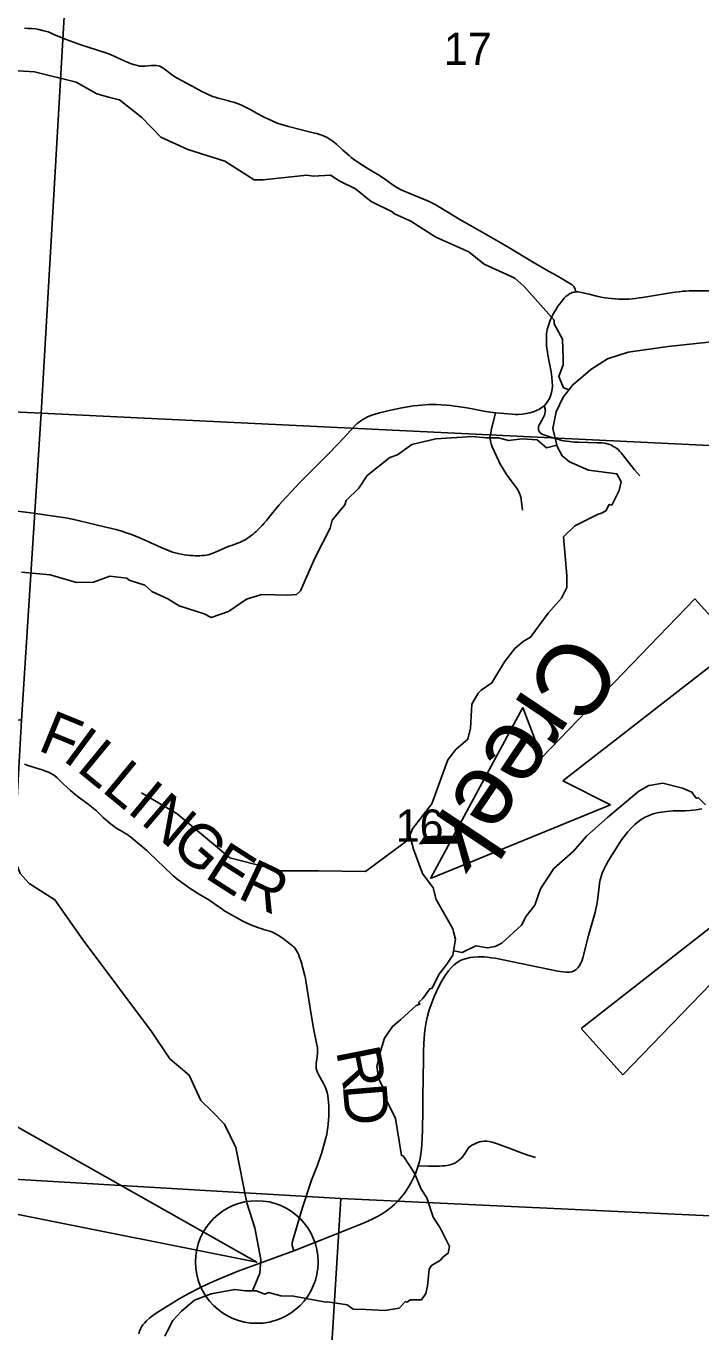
# Model space of a CAD drawing. Extents: x 396.2 to 468.4, y 232.6 to 279.1.
# Drawn here: x 418.195 to 419.072, y 267.141 to 268.838 of the extents above; entities that cross this region are included whole.
import ezdxf

# ---------------------------------------------------------------- set-up
doc = ezdxf.new("R2010")
doc.units = 0
for name, color, linetype in [('GM_X_County_Road', 7, 'Continuous'), ('GM_X_Minor_River', 7, 'Continuous'), ('GM_X_Minor_River_Text', 7, 'Continuous'), ('GM_X_Section', 7, 'Continuous'), ('GM_X_Section_Text', 7, 'Continuous'), ('GM_X_State_Route', 7, 'Continuous'), ('GM_X_Township_Road', 7, 'Continuous'), ('GM_X_Township_Road_Text', 7, 'Continuous'), ('SH_Text', 7, 'Continuous'), ('TX_P_1', 7, 'Continuous')]:
    doc.layers.add(name, color=color, linetype=linetype)

msp = doc.modelspace()

# ---------------------------------------------------------------- linework, layer by layer
at = {"layer": 'GM_X_County_Road'}
for points in [[(418.1932, 268.8355), (418.198, 268.8354), (418.2027, 268.8352), (418.2075, 268.8346), (418.2119, 268.8338), (418.2165, 268.8328), (418.22, 268.8319), (418.2238, 268.8307), (418.2277, 268.8291), (418.2313, 268.8276), (418.2475, 268.8208), (418.2665, 268.8138), (418.3001, 268.8031), (418.3022, 268.8022), (418.3048, 268.8013), (418.3235, 268.7928), (418.3278, 268.791), (418.3319, 268.7894), (418.3363, 268.7879), (418.3398, 268.787), (418.3432, 268.7864), (418.3464, 268.7862), (418.3493, 268.7863), (418.3573, 268.787), (418.36, 268.7872), (418.3622, 268.7873), (418.3647, 268.7871), (418.3668, 268.7868), (418.369, 268.7862), (418.3705, 268.7855), (418.3721, 268.7846), (418.3747, 268.7827), (418.3837, 268.7757), (418.3885, 268.7724), (418.3973, 268.7675), (418.4108, 268.7603), (418.4157, 268.7576), (418.4234, 268.7535), (418.4274, 268.7515), (418.4316, 268.7496), (418.4347, 268.7482), (418.4376, 268.747), (418.441, 268.7458), (418.4446, 268.7447), (418.4567, 268.7416), (418.4607, 268.7405), (418.4645, 268.7395), (418.4685, 268.7382), (418.4742, 268.736), (418.4787, 268.7338), (418.488, 268.7289), (418.4944, 268.7251), (418.5054, 268.7194), (418.5148, 268.7151), (418.5215, 268.7123), (418.5271, 268.7104), (418.5318, 268.7091), (418.5363, 268.7078), (418.553, 268.7036), (418.5699, 268.6994), (418.5731, 268.6986), (418.5764, 268.6976), (418.5796, 268.6965), (418.5827, 268.6952), (418.5863, 268.6935), (418.5892, 268.6918), (418.5916, 268.6903), (418.5939, 268.6887), (418.5991, 268.6845), (418.6069, 268.6773), (418.6152, 268.67), (418.6178, 268.6677), (418.6205, 268.6656), (418.6289, 268.6598), (418.6384, 268.6538), (418.6512, 268.6461), (418.6538, 268.6444), (418.6562, 268.6429), (418.6585, 268.6414), (418.6608, 268.6398), (418.6723, 268.6314), (418.6742, 268.6301), (418.676, 268.6291), (418.6835, 268.6253), (418.6989, 268.6186), (418.7158, 268.6116), (418.7189, 268.6103), (418.7224, 268.6087), (418.7249, 268.6075), (418.7275, 268.6061), (418.7301, 268.6045), (418.7333, 268.6025), (418.7589, 268.5868), (418.772, 268.5794), (418.8029, 268.562), (418.8144, 268.5555), (418.8236, 268.5499), (418.8534, 268.532), (418.8708, 268.5217), (418.8873, 268.5124), (418.9025, 268.5034), (418.9046, 268.5021), (418.9057, 268.5012), (418.9064, 268.5004), (418.9069, 268.4997), (418.9076, 268.4986), (418.908, 268.4976), (418.9085, 268.4965), (418.9095, 268.493)], [(418.1733, 268.2093), (418.2013, 268.2055), (418.2432, 268.1996), (418.249, 268.1987), (418.2531, 268.1979), (418.2573, 268.197), (418.2647, 268.1953), (418.2753, 268.1928), (418.3062, 268.1854), (418.3117, 268.1839), (418.3167, 268.1825), (418.3209, 268.1813), (418.3254, 268.1798), (418.3297, 268.1782), (418.3333, 268.1769), (418.3372, 268.1754), (418.3409, 268.1739), (418.3448, 268.1723), (418.3487, 268.1706), (418.3526, 268.1688), (418.3706, 268.1607), (418.379, 268.157), (418.3823, 268.1557), (418.3856, 268.1546), (418.3889, 268.1536), (418.3928, 268.1526), (418.3968, 268.1518), (418.4007, 268.1511), (418.4046, 268.1506), (418.4085, 268.1502), (418.412, 268.15), (418.4151, 268.1498), (418.4182, 268.1498), (418.4211, 268.1498), (418.4237, 268.15), (418.4265, 268.1503), (418.429, 268.1507), (418.4317, 268.1512), (418.4345, 268.152), (418.4377, 268.1531), (418.4414, 268.1546), (418.4462, 268.1567), (418.457, 268.1614), (418.4602, 268.1626), (418.4636, 268.1638), (418.471, 268.1665), (418.4736, 268.1676), (418.476, 268.1687), (418.4782, 268.1698), (418.4807, 268.1711), (418.4831, 268.1726), (418.4855, 268.1743), (418.4878, 268.176), (418.4902, 268.1779), (418.4921, 268.1796), (418.4943, 268.1815), (418.4972, 268.1843), (418.4998, 268.1871), (418.502, 268.1893), (418.5041, 268.1918), (418.5076, 268.1959), (418.5157, 268.2062), (418.52, 268.2114), (418.5241, 268.2161), (418.5327, 268.2258), (418.5399, 268.2335), (418.5505, 268.2446), (418.5708, 268.2652), (418.5898, 268.2842), (418.6076, 268.3028), (418.6209, 268.3173), (418.6232, 268.3195), (418.6254, 268.3216), (418.6281, 268.3237), (418.6303, 268.3253), (418.6326, 268.3269), (418.6353, 268.3284), (418.6381, 268.3298), (418.641, 268.3312), (418.6443, 268.3325), (418.6486, 268.3338), (418.6546, 268.3356), (418.6601, 268.337), (418.6668, 268.3386), (418.6775, 268.3409), (418.6836, 268.3421), (418.6886, 268.3431), (418.6938, 268.344), (418.6988, 268.3448), (418.7043, 268.3453), (418.7088, 268.3458), (418.7139, 268.3462), (418.7181, 268.3464), (418.7226, 268.3465), (418.7282, 268.3463), (418.7346, 268.3459), (418.7409, 268.3455), (418.7468, 268.345), (418.7527, 268.3444), (418.7589, 268.3436), (418.765, 268.3426), (418.7705, 268.3416), (418.7769, 268.3404), (418.7835, 268.3391), (418.7898, 268.3379), (418.7957, 268.3369), (418.8051, 268.3357), (418.8266, 268.3337), (418.8305, 268.3336), (418.8346, 268.3336), (418.8399, 268.3339), (418.8451, 268.3346), (418.8498, 268.3356), (418.8544, 268.3369), (418.8584, 268.3385), (418.8625, 268.3406), (418.8658, 268.3428), (418.8682, 268.3448), (418.8715, 268.3483), (418.8733, 268.3509), (418.8753, 268.3542), (418.8768, 268.3577), (418.8781, 268.3619), (418.8789, 268.3663), (418.8791, 268.3701), (418.8789, 268.3762), (418.8784, 268.3817), (418.8779, 268.386), (418.8771, 268.391), (418.8733, 268.4108), (418.8726, 268.4149), (418.8719, 268.4194), (418.8715, 268.423), (418.8713, 268.4265), (418.8712, 268.4296), (418.8712, 268.4328), (418.8714, 268.4356), (418.8716, 268.4383), (418.872, 268.4412), (418.8724, 268.4439), (418.8731, 268.4466), (418.8739, 268.4492), (418.8747, 268.4517), (418.8759, 268.4547), (418.8768, 268.4571), (418.8778, 268.4595), (418.8792, 268.4621), (418.8805, 268.4646), (418.8819, 268.4671), (418.8834, 268.4697), (418.8862, 268.4741), (418.8881, 268.4767), (418.8904, 268.4797), (418.8925, 268.4824), (418.8944, 268.4845), (418.8967, 268.4867), (418.8994, 268.4889), (418.9007, 268.4898), (418.9021, 268.4906), (418.9033, 268.4912), (418.9049, 268.4919), (418.9064, 268.4924), (418.9077, 268.4927), (418.9095, 268.493)], [(418.9095, 268.493), (418.9109, 268.493), (418.9123, 268.493), (418.9145, 268.4927), (418.9168, 268.4922), (418.9268, 268.4897), (418.9366, 268.4874), (418.9424, 268.4861), (418.947, 268.4853), (418.9515, 268.4846), (418.9559, 268.4841), (418.9608, 268.4838), (418.965, 268.4835), (418.9692, 268.4834), (418.9739, 268.4834), (418.9786, 268.4835), (418.9826, 268.4839), (418.9869, 268.4844), (418.9916, 268.485), (418.9962, 268.4857), (419.0327, 268.4915), (419.0385, 268.4924), (419.0437, 268.4931), (419.0485, 268.4936), (419.0526, 268.4939), (419.0566, 268.4941), (419.106, 268.4943)]]:
    msp.add_lwpolyline(points, dxfattribs=at)
at = {"layer": 'GM_X_Minor_River'}
for points in [[(418.9008, 268.3657), (418.8936, 268.3681), (418.8875, 268.3829), (418.8932, 268.3981), (418.8931, 268.4069), (418.8924, 268.4312), (418.8814, 268.4513), (418.8814, 268.4563), (418.8424, 268.4999), (418.8303, 268.5105), (418.7902, 268.529), (418.7705, 268.5449), (418.7278, 268.5642), (418.6953, 268.585), (418.6741, 268.5945), (418.6707, 268.5968), (418.6438, 268.6104), (418.6234, 268.6267), (418.603, 268.6369), (418.5909, 268.6445), (418.5682, 268.6433), (418.5599, 268.6448), (418.5032, 268.6385), (418.4915, 268.6385), (418.4533, 268.6628), (418.4052, 268.6778), (418.3701, 268.6941), (418.3455, 268.7195), (418.3167, 268.7426), (418.3073, 268.7445), (418.3039, 268.7456), (418.2872, 268.7505), (418.2604, 268.7653), (418.2063, 268.7788), (418.1851, 268.7803)], [(418.817, 268.012), (418.8304, 268.0294), (418.8413, 268.0385), (418.8504, 268.0442), (418.8734, 268.0751), (418.8908, 268.0949), (418.898, 268.1086), (418.8979, 268.1241), (418.8934, 268.1743), (418.9081, 268.1888), (418.9387, 268.204), (418.9428, 268.2052), (418.9485, 268.2083), (418.953, 268.2166), (418.9561, 268.2155), (418.9659, 268.2345), (418.9685, 268.2459), (418.9628, 268.2562), (418.9258, 268.261), (418.9012, 268.272), (418.8917, 268.2799), (418.8853, 268.2921), (418.8796, 268.3153), (418.8838, 268.3369), (418.8932, 268.356), (418.9056, 268.372), (418.9219, 268.3857), (418.9291, 268.3921), (418.9506, 268.4059), (418.9774, 268.4143), (419.0296, 268.422), (419.0901, 268.4282)], [(418.8849, 268.2938), (418.8713, 268.2902), (418.8592, 268.3004), (418.8399, 268.3019), (418.8222, 268.2995), (418.8089, 268.3033), (418.7931, 268.3033), (418.7753, 268.3051), (418.7277, 268.302), (418.6963, 268.2947), (418.6778, 268.281), (418.668, 268.2775), (418.6385, 268.2543), (418.6275, 268.2379), (418.6109, 268.2215), (418.6094, 268.2162), (418.5928, 268.196), (418.5905, 268.1857), (418.5702, 268.1469), (418.5517, 268.1043), (418.5464, 268.0997), (418.5351, 268.0986), (418.5014, 268.0996), (418.4818, 268.0935), (418.4583, 268.0775), (418.4357, 268.0695), (418.4266, 268.0744), (418.3941, 268.0846), (418.3793, 268.094), (418.3585, 268.1035), (418.3494, 268.1118), (418.3317, 268.1171), (418.329, 268.1182), (418.326, 268.1209), (418.3041, 268.1235), (418.2829, 268.1155), (418.2606, 268.115), (418.2266, 268.1252), (418.1891, 268.1285)], [(418.6543, 267.5003), (418.6547, 267.503), (418.6611, 267.5227), (418.6713, 267.538), (418.6822, 267.5471), (418.7019, 267.5654), (418.7068, 267.5669), (418.7053, 267.5692), (418.7106, 267.5742), (418.7196, 267.5871), (418.723, 267.5879), (418.7313, 267.6054), (418.7419, 267.6191), (418.7498, 267.6305), (418.7532, 267.6514), (418.7506, 267.6609), (418.7498, 267.6647), (418.7282, 267.703), (418.724, 267.7182), (418.7104, 267.7368), (418.6987, 267.7683), (418.6937, 267.7862), (418.6971, 267.7949), (418.7224, 267.8273), (418.7432, 267.8844), (418.7537, 267.8981), (418.7692, 267.9114), (418.7726, 267.9258), (418.7745, 267.957), (418.7828, 267.9711), (418.7866, 267.9753), (418.8005, 267.9848), (418.817, 268.012)], [(418.4896, 267.1943), (418.4991, 267.2174), (418.5001, 267.2352), (418.4926, 267.2761), (418.4819, 267.3087), (418.4678, 267.3805), (418.4529, 267.411), (418.436, 267.4282), (418.4224, 267.4416), (418.4072, 267.4747), (418.3821, 267.496), (418.3582, 267.5313), (418.2692, 267.65), (418.2327, 267.7028), (418.1993, 267.7239), (418.1876, 267.7368), (418.1841, 267.7461), (418.1804, 267.7507), (418.0988, 267.8255), (418.0788, 267.8629)], [(418.7508, 267.6364), (418.7619, 267.6343), (418.7797, 267.6427), (418.7948, 267.6401), (418.8046, 267.642), (418.8133, 267.6462), (418.839, 267.6695), (418.845, 267.6813), (418.8564, 267.6957), (418.8635, 267.717), (418.8809, 267.7433), (418.9066, 267.7658), (418.9232, 267.7852), (418.9511, 267.81), (418.9912, 267.8439), (419.0044, 267.8511), (419.0074, 267.8515), (419.0226, 267.8542), (419.0479, 267.8478), (419.0604, 267.8425), (419.066, 267.8346), (419.0687, 267.8353), (419.0781, 267.8262)], [(418.6947, 267.7826), (418.6363, 267.7396), (418.5751, 267.7404), (418.5256, 267.7405), (418.46, 267.757), (418.3914, 267.8146), (418.345, 267.8416)], [(418.3753, 267.1355), (418.3787, 267.1416), (418.3858, 267.1557), (418.3972, 267.1679), (418.4142, 267.1824), (418.4357, 267.1904), (418.4663, 267.1962), (418.4803, 267.1943), (418.4943, 267.1944), (418.5053, 267.1902), (418.5102, 267.1921), (418.5264, 267.188), (418.5427, 267.1876), (418.5847, 267.1794), (418.5873, 267.1801), (418.6123, 267.176), (418.6202, 267.1707), (418.6365, 267.17), (418.6614, 267.1689), (418.6799, 267.172), (418.6882, 267.1804), (418.6905, 267.1796), (418.6943, 267.1827), (418.709, 267.1827), (418.7147, 267.1907), (418.7166, 267.2002), (418.7188, 267.2223), (418.7218, 267.2272), (418.7336, 267.2341), (418.7369, 267.2379), (418.7437, 267.2432), (418.7453, 267.252), (418.7331, 267.2763), (418.7241, 267.2899), (418.7157, 267.3154), (418.7085, 267.3264), (418.6998, 267.3472), (418.685, 267.37), (418.6828, 267.3704), (418.6752, 267.4183), (418.6604, 267.4482), (418.6585, 267.46), (418.6532, 267.471), (418.6509, 267.4866), (418.6543, 267.5003)]]:
    msp.add_lwpolyline(points, dxfattribs=at)
at = {"layer": 'GM_X_Section'}
for points in [[(417.2412, 269.4041), (418.2741, 269.3589), (418.2149, 268.335), (417.185, 268.384)], [(418.2741, 269.3589), (419.3283, 269.3066), (419.2626, 268.2846), (418.2149, 268.335)], [(417.185, 268.384), (418.2149, 268.335), (418.1893, 267.9363), (417.1596, 267.9785)], [(418.2149, 268.335), (419.2626, 268.2846), (419.2367, 267.8657), (419.2116, 267.4443), (419.2039, 267.286), (418.604, 267.3144), (418.1567, 267.3407), (418.1569, 267.3442), (418.1664, 267.5229), (418.1893, 267.9363)], [(418.604, 267.3144), (418.5535, 266.4964), (418.1044, 266.5181), (418.1396, 267.0762), (418.1567, 267.3407)], [(419.2039, 267.286), (419.1873, 267.0483), (419.1161, 267.0489), (419.0771, 266.471), (418.5535, 266.4964), (418.604, 267.3144)]]:
    msp.add_lwpolyline(points, close=True, dxfattribs=at)
at = {"layer": 'GM_X_State_Route'}
msp.add_lwpolyline([(418.3418, 267.1386), (418.3427, 267.142), (418.3438, 267.1449), (418.3453, 267.1475), (418.3469, 267.15), (418.3491, 267.1524), (418.3515, 267.1552), (418.3555, 267.1589), (418.3603, 267.1627), (418.3675, 267.1676), (418.3939, 267.1839), (418.4058, 267.1904), (418.4202, 267.1978), (418.4336, 267.2042), (418.4518, 267.2123), (418.4696, 267.2193), (418.5429, 267.2465), (418.5892, 267.2647), (418.6343, 267.2826), (418.6451, 267.2874), (418.6518, 267.2908), (418.6577, 267.2943), (418.6629, 267.2978), (418.6684, 267.3019), (418.6737, 267.3064), (418.6786, 267.3112), (418.6831, 267.3164), (418.6873, 267.3219), (418.6918, 267.3287), (418.6955, 267.3352), (418.6989, 267.3419), (418.7015, 267.3476), (418.7035, 267.3528), (418.7048, 267.3569), (418.7062, 267.3623), (418.7071, 267.3665), (418.7081, 267.3723), (418.7088, 267.3783), (418.7093, 267.3845), (418.7099, 267.3936), (418.7103, 267.4028), (418.7105, 267.4112), (418.7107, 267.4219), (418.7109, 267.4469), (418.7114, 267.4949), (418.7117, 267.5059), (418.7121, 267.5157), (418.7124, 267.5224), (418.7129, 267.5286), (418.7139, 267.5358), (418.715, 267.5434), (418.7167, 267.5512), (418.7191, 267.5597), (418.7223, 267.5689), (418.7255, 267.5771), (418.7283, 267.5834), (418.7316, 267.59), (418.7351, 267.5966), (418.7399, 267.6044), (418.7441, 267.6103), (418.7475, 267.6144), (418.7514, 267.6183), (418.7553, 267.6213), (418.7588, 267.6234), (418.7629, 267.625), (418.7674, 267.6264), (418.7723, 267.6275), (418.7771, 267.6281), (418.7825, 267.6286), (418.786, 267.6287), (418.7902, 267.6285), (418.7949, 267.6281), (418.7997, 267.6274), (418.8046, 267.6267), (418.8735, 267.6124), (418.8863, 267.6098), (418.8925, 267.6088), (418.8971, 267.6084), (418.901, 267.6085), (418.9044, 267.6092), (418.9074, 267.6104), (418.9101, 267.6121), (418.9123, 267.6142), (418.914, 267.6163), (418.9157, 267.6194), (418.9173, 267.623), (418.9187, 267.6274), (418.9261, 267.6563), (418.9335, 267.682), (418.9346, 267.686), (418.9357, 267.6909), (418.9367, 267.6964), (418.9376, 267.7019), (418.9397, 267.7194), (418.9404, 267.7244), (418.9411, 267.7284), (418.9423, 267.7328), (418.9439, 267.7374), (418.9459, 267.7421), (418.9485, 267.7473), (418.9521, 267.7539), (418.9665, 267.777), (418.9695, 267.7812), (418.9723, 267.7851), (418.9769, 267.7909), (418.9814, 267.7959), (418.9863, 267.8006), (418.991, 267.8046), (418.9955, 267.8077), (418.9998, 267.8101), (419.0048, 267.8123), (419.01, 267.8142), (419.0153, 267.8156), (419.0208, 267.8167), (419.0275, 267.8176), (419.0361, 267.8181), (419.0472, 267.8183), (419.0516, 267.8184), (419.0578, 267.8188), (419.0659, 267.8197), (419.0733, 267.8209)], dxfattribs=at)
at = {"layer": 'GM_X_Township_Road'}
for points in [[(418.8682, 268.3448), (418.8691, 268.3423), (418.8695, 268.341), (418.8698, 268.3393), (418.8699, 268.3378), (418.8698, 268.3363), (418.8694, 268.3349), (418.8686, 268.3325), (418.8674, 268.33), (418.8623, 268.3207), (418.8615, 268.319), (418.8609, 268.3174), (418.8608, 268.3156), (418.8608, 268.3143), (418.861, 268.3131), (418.8617, 268.3115), (418.8626, 268.3102), (418.8639, 268.3092), (418.8657, 268.3081), (418.8681, 268.3072), (418.8841, 268.3018), (418.8876, 268.3008), (418.8913, 268.2999), (418.8942, 268.2992), (418.8974, 268.2987), (418.9013, 268.2982), (418.9047, 268.2978), (418.9078, 268.2976), (418.9129, 268.2974), (418.9372, 268.2968), (418.9431, 268.2966), (418.9462, 268.2963), (418.949, 268.2958), (418.9519, 268.295), (418.9548, 268.2939), (418.9577, 268.2925), (418.9604, 268.2909), (418.9626, 268.2894), (418.9645, 268.2878), (418.9665, 268.2856), (418.9683, 268.2835), (418.9732, 268.2776), (418.9857, 268.2617), (418.9927, 268.2537)], [(418.8403, 268.209), (418.839, 268.22), (418.8387, 268.2227), (418.8383, 268.2253), (418.8378, 268.2271), (418.8371, 268.2291), (418.8364, 268.2309), (418.8355, 268.2328), (418.8344, 268.2347), (418.8331, 268.2368), (418.8315, 268.2396), (418.8296, 268.2422), (418.8235, 268.2502), (418.8199, 268.2552), (418.8168, 268.2597), (418.8141, 268.2641), (418.8113, 268.2691), (418.8094, 268.273), (418.8009, 268.2914), (418.7994, 268.2954), (418.7985, 268.299), (418.7982, 268.3021), (418.7983, 268.3052), (418.7989, 268.3092), (418.7996, 268.3129), (418.8038, 268.3305), (418.8051, 268.3357)], [(418.1933, 267.8788), (418.1974, 267.8772), (418.2161, 267.8715), (418.2205, 267.87), (418.2242, 267.8685), (418.2281, 267.8666), (418.2308, 267.8651), (418.2332, 267.8634), (418.2357, 267.8611), (418.2437, 267.8529), (418.2477, 267.8494), (418.253, 267.8446), (418.259, 267.8396), (418.2646, 267.8351), (418.2759, 267.827), (418.2866, 267.8183), (418.2955, 267.8097), (418.3015, 267.8045), (418.3051, 267.8015), (418.3075, 267.7997), (418.3101, 267.7977), (418.3128, 267.7958), (418.3152, 267.7942), (418.3177, 267.7926), (418.3207, 267.7908), (418.3234, 267.7894), (418.3259, 267.7879), (418.3281, 267.7864), (418.3308, 267.7844), (418.3422, 267.775), (418.3497, 267.7688), (418.352, 267.7669), (418.3549, 267.7641), (418.3848, 267.7353), (418.3862, 267.7339), (418.388, 267.7325), (418.3909, 267.73), (418.4071, 267.7182), (418.4191, 267.7103), (418.4325, 267.7024), (418.4357, 267.7004), (418.4377, 267.6992), (418.4401, 267.6976), (418.4494, 267.6907), (418.4522, 267.6888), (418.4769, 267.675), (418.4811, 267.6729), (418.4862, 267.6705), (418.4903, 267.6688), (418.494, 267.6674), (418.4974, 267.6662), (418.5005, 267.6652), (418.5037, 267.6642), (418.5066, 267.6633), (418.5121, 267.6617), (418.5144, 267.6608), (418.5169, 267.6598), (418.5193, 267.6586), (418.5242, 267.6559), (418.5311, 267.6509), (418.5379, 267.6455), (418.5415, 267.6426), (418.5427, 267.6415), (418.5438, 267.6405), (418.5447, 267.6395), (418.5456, 267.6382), (418.5474, 267.6352), (418.5481, 267.6339), (418.5488, 267.6325), (418.5495, 267.6306), (418.5533, 267.6194), (418.5541, 267.6166), (418.5549, 267.6138), (418.5574, 267.6036), (418.5581, 267.6005), (418.5586, 267.5975), (418.5645, 267.5618), (418.5688, 267.5352), (418.5732, 267.5139), (418.5737, 267.5102), (418.574, 267.5065), (418.5739, 267.5028), (418.5735, 267.4993), (418.5728, 267.4954), (418.5722, 267.4898), (418.5721, 267.4854), (418.5723, 267.4832), (418.5728, 267.4808), (418.5737, 267.4782), (418.5752, 267.4754), (418.5815, 267.4637), (418.5836, 267.4595), (418.5851, 267.4559), (418.5863, 267.4522), (418.5872, 267.4481), (418.5878, 267.4435), (418.5882, 267.4395), (418.5885, 267.4346), (418.5886, 267.4283), (418.5884, 267.4218), (418.5877, 267.4108), (418.5873, 267.4065), (418.5866, 267.4018), (418.5858, 267.3977), (418.5848, 267.3933), (418.5795, 267.3743), (418.5737, 267.3577), (418.5661, 267.3382), (418.5538, 267.3015), (418.5423, 267.2617), (418.5415, 267.2586), (418.5411, 267.2563), (418.541, 267.2546), (418.5411, 267.2527), (418.5417, 267.2506), (418.5429, 267.2465)], [(418.7048, 267.3569), (418.718, 267.3564), (418.7325, 267.3565), (418.7363, 267.3567), (418.7393, 267.3569), (418.7422, 267.3574), (418.7456, 267.3581), (418.749, 267.3591), (418.7522, 267.3605), (418.7551, 267.3621), (418.7571, 267.3636), (418.7592, 267.3653), (418.7618, 267.3678), (418.7637, 267.3701), (418.7658, 267.3731), (418.7681, 267.3769), (418.7694, 267.3789), (418.7707, 267.3805), (418.7724, 267.382), (418.7745, 267.3835), (418.7775, 267.3852), (418.7809, 267.3867), (418.7843, 267.3879), (418.7872, 267.3885), (418.7906, 267.3888), (418.7937, 267.3888), (418.7971, 267.3884), (418.8006, 267.3877), (418.8036, 267.3868), (418.8066, 267.3857), (418.8227, 267.3797), (418.8396, 267.3732), (418.8483, 267.3704), (418.8571, 267.3677)]]:
    msp.add_lwpolyline(points, dxfattribs=at)
at = {"layer": 'SH_Text'}
msp.add_lwpolyline([(417.8766, 267.581), (418.495, 267.2318), (417.8766, 267.355)], dxfattribs=at)
at = {"layer": 'TX_P_1'}
for p, q in [((418.8652, 267.8877), (419.064, 268.094)), ((419.064, 268.094), (419.1186, 268.0334)), ((419.1186, 268.0334), (418.8926, 267.8574)), ((418.7208, 267.7303), (418.8406, 267.9528)), ((418.8406, 267.9528), (418.8652, 267.8877)), ((418.8926, 267.8574), (418.9547, 267.8259)), ((418.9547, 267.8259), (418.7208, 267.7303)), ((418.9163, 267.5355), (419.1423, 267.7121)), ((419.1698, 267.6815), (418.9708, 267.4753)), ((418.9708, 267.4753), (418.9163, 267.5355))]:
    msp.add_line(p, q, dxfattribs=at)
msp.add_circle((418.495, 267.2318), 0.0797, dxfattribs=at)

# ---------------------------------------------------------------- texts
at = {"layer": 'GM_X_Minor_River_Text'}
msp.add_text('Creek', height=0.09469, rotation=236.1304, dxfattribs=at).set_placement((418.8938, 268.0555))
at = {"layer": 'GM_X_Section_Text'}
for s, p in [('17', (418.7379, 268.7879)), ('16', (418.6754, 267.7782))]:
    msp.add_text(s, height=0.04186, rotation=0, dxfattribs=at).set_placement(p)
at = {"layer": 'GM_X_Township_Road_Text'}
for s, rotation, p in [('F', 337.6802, (418.2089, 267.8976)), ('I', 323.4986, (418.2411, 267.8849)), ('L', 320.6334, (418.2593, 267.8715)), ('L', 320.4721, (418.2921, 267.8445)), ('I', 320.4393, (418.3249, 267.8175)), ('N', 319.5629, (418.3427, 267.8028)), ('G', 319.276, (418.3807, 267.7704)), ('E', 327.3764, (418.4256, 267.7325)), ('R', 334.7222, (418.4684, 267.7058)), ('R', 281.2384, (418.5977, 267.5061)), ('D', 274.719, (418.6066, 267.462))]:
    msp.add_text(s, height=0.0568, rotation=rotation, dxfattribs=at).set_placement(p)

doc.saveas('drawing.dxf')
